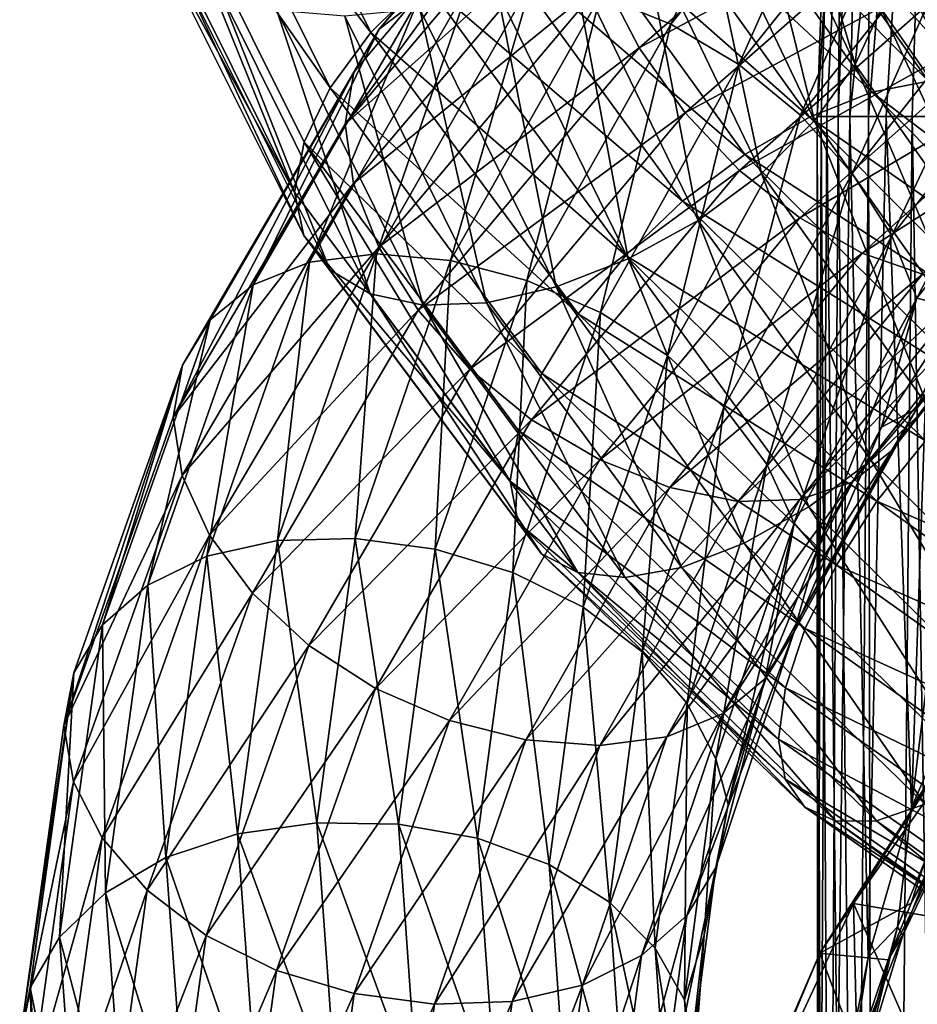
# Model space of a CAD drawing. Header units: metres. Extents: x -80 to 80, y -455 to 95.
# Tile 518 of 656: x -19 to -12, y -58 to -50. Entities that reach past the tile are written whole.
import ezdxf

# ---------------------------------------------------------------- set-up
doc = ezdxf.new("R2010")
doc.units = ezdxf.units.M
doc.layers.add('solid_501010_k_02', color=7, linetype='CONTINUOUS')

msp = doc.modelspace()

# ---------------------------------------------------------------- linework, layer by layer
at = {"layer": 'solid_501010_k_02'}
for points in [[(-12.063599, -43.474453, 262.872864), (-12.418699, -50.545349, 263.57666), (-12.497372, -50.545349, 264.743652)], [(-12.249699, -43.474453, 265), (-12.497372, -50.545349, 264.743652), (-12.466619, -50.545349, 265.912903)], [(-12.249699, -43.474453, 265), (-12.063599, -43.474453, 262.872864), (-12.497372, -50.545349, 264.743652)], [(-12.249699, -43.474453, 265), (-12.466619, -50.545349, 265.912903), (-12.326715, -50.545349, 267.074158)], [(-12.063599, -43.474453, 262.872864), (-12.231292, -50.545349, 262.422119), (-12.418699, -50.545349, 263.57666)], [(-12.063599, -43.474453, 267.127136), (-12.326715, -50.545349, 267.074158), (-12.078879, -50.545349, 268.217255)], [(-12.063599, -43.474453, 267.127136), (-12.249699, -43.474453, 265), (-12.326715, -50.545349, 267.074158)], [(-11.510952, -43.474453, 260.810364), (-11.936791, -50.545349, 261.290161), (-12.231292, -50.545349, 262.422119)], [(-12.063599, -43.474453, 262.872864), (-11.510952, -43.474453, 260.810364), (-12.231292, -50.545349, 262.422119)], [(-11.510952, -43.474453, 269.189636), (-12.078879, -50.545349, 268.217255), (-11.725285, -50.545349, 269.332184)], [(-11.510952, -43.474453, 269.189636), (-12.063599, -43.474453, 267.127136), (-12.078879, -50.545349, 268.217255)], [(-11.510952, -43.474453, 260.810364), (-11.537776, -50.545349, 260.190674), (-11.936791, -50.545349, 261.290161)], [(-11.510952, -43.474453, 269.189636), (-11.725285, -50.545349, 269.332184), (-11.269028, -50.545349, 270.409149)], [(-17.35955, -47.37785, 1071.869751), (-16.133837, -49.862465, 1070.37439), (-17.71595, -47.787979, 1072.147583)], [(-15.701127, -49.433998, 1070.245117), (-16.133837, -49.862465, 1070.37439), (-17.35955, -47.37785, 1071.869751)], [(-13.690694, -49.793621, 1094.165161), (-14.263072, -49.561565, 1094.412476), (-12.632535, -47.560497, 1095.670654)], [(-12.12559, -47.856091, 1095.357178), (-13.690694, -49.793621, 1094.165161), (-12.632535, -47.560497, 1095.670654)], [(-14.229773, -47.644054, 1097.605591), (-16.066471, -49.835663, 1096.12439), (-14.412844, -47.973804, 1098.122437)], [(-15.743256, -49.58469, 1095.631714), (-16.066471, -49.835663, 1096.12439), (-14.229773, -47.644054, 1097.605591)], [(-13.114614, -48.165062, 1074.835693), (-12.188623, -50.121315, 1073.782593), (-12.886692, -47.738636, 1074.484985)], [(-12.188623, -50.121315, 1073.782593), (-11.976795, -49.670517, 1073.462891), (-12.886692, -47.738636, 1074.484985)], [(-17.71595, -47.787979, 1072.147583), (-16.465071, -50.311924, 1070.606567), (-17.943872, -48.208321, 1072.498657)], [(-16.133837, -49.862465, 1070.37439), (-16.465071, -50.311924, 1070.606567), (-17.71595, -47.787979, 1072.147583)], [(-13.136005, -50.123085, 1094.023193), (-13.690694, -49.793621, 1094.165161), (-12.12559, -47.856091, 1095.357178)], [(-11.634314, -48.247906, 1095.152344), (-13.136005, -50.123085, 1094.023193), (-12.12559, -47.856091, 1095.357178)], [(-14.412844, -47.973804, 1098.122437), (-16.343536, -50.608299, 1097.062622), (-14.471999, -48.392612, 1098.59021)], [(-14.412844, -47.973804, 1098.122437), (-16.273172, -50.183987, 1096.611084), (-16.343536, -50.608299, 1097.062622)], [(-16.066471, -49.835663, 1096.12439), (-16.273172, -50.183987, 1096.611084), (-14.412844, -47.973804, 1098.122437)], [(-14.232373, -49.434586, 1099.25), (-13.947157, -49.987335, 1099.422852), (-11.746905, -48.070469, 1100.633545)], [(-11.746905, -48.070469, 1100.633545), (-13.947157, -49.987335, 1099.422852), (-11.432676, -48.64053, 1100.643066)], [(-13.471013, -48.581413, 1075.110352), (-12.519858, -50.577538, 1074.012329), (-13.114614, -48.165062, 1074.835693)], [(-12.519858, -50.577538, 1074.012329), (-12.188623, -50.121315, 1073.782593), (-13.114614, -48.165062, 1074.835693)], [(-17.943872, -48.208321, 1072.498657), (-16.753914, -51.161469, 1071.31665), (-18.027008, -48.605789, 1072.908813)], [(-17.943872, -48.208321, 1072.498657), (-16.676899, -50.755402, 1070.925293), (-16.753914, -51.161469, 1071.31665)], [(-16.465071, -50.311924, 1070.606567), (-16.676899, -50.755402, 1070.925293), (-17.943872, -48.208321, 1072.498657)], [(-12.633886, -50.535442, 1094.000854), (-13.136005, -50.123085, 1094.023193), (-11.634314, -48.247906, 1095.152344)], [(-11.189596, -48.717438, 1095.074341), (-12.633886, -50.535442, 1094.000854), (-11.634314, -48.247906, 1095.152344)], [(-12.947326, -48.340782, 1071.233643), (-11.591912, -50.257366, 1070.244629), (-13.461902, -48.367733, 1070.851563)], [(-11.205413, -50.292301, 1070.730591), (-11.591912, -50.257366, 1070.244629), (-12.947326, -48.340782, 1071.233643)], [(-12.515634, -48.428722, 1071.67627), (-11.205413, -50.292301, 1070.730591), (-12.947326, -48.340782, 1071.233643)], [(-14.471999, -48.392612, 1098.59021), (-16.343536, -50.608299, 1097.062622), (-14.414224, -48.891373, 1098.96521)], [(-13.461902, -48.367733, 1070.851563), (-12.052619, -50.34668, 1069.809082), (-14.030352, -48.505219, 1070.549194)], [(-11.591912, -50.257366, 1070.244629), (-12.052619, -50.34668, 1069.809082), (-13.461902, -48.367733, 1070.851563)], [(-14.030352, -48.505219, 1070.549194), (-12.56156, -50.552322, 1069.446167), (-14.61693, -48.738544, 1070.339111)], [(-12.052619, -50.34668, 1069.809082), (-12.56156, -50.552322, 1069.446167), (-14.030352, -48.505219, 1070.549194)], [(-10.909942, -50.442265, 1071.23645), (-11.205413, -50.292301, 1070.730591), (-12.515634, -48.428722, 1071.67627)], [(-12.185614, -48.619949, 1072.150513), (-10.909942, -50.442265, 1071.23645), (-12.515634, -48.428722, 1071.67627)], [(-13.936596, -48.961319, 1075.290771), (-12.952567, -51.010643, 1074.13623), (-13.471013, -48.581413, 1075.110352)], [(-12.952567, -51.010643, 1074.13623), (-12.519858, -50.577538, 1074.012329), (-13.471013, -48.581413, 1075.110352)], [(-18.027008, -48.605789, 1072.908813), (-16.753914, -51.161469, 1071.31665), (-17.945591, -48.976692, 1073.339233)], [(-13.947157, -49.987335, 1099.422852), (-13.574072, -50.515133, 1099.471313), (-11.432676, -48.64053, 1100.643066)], [(-11.432676, -48.64053, 1100.643066), (-13.574072, -50.515133, 1099.471313), (-11.058116, -49.158966, 1100.507935)], [(-10.721553, -50.696205, 1071.730713), (-10.909942, -50.442265, 1071.23645), (-12.185614, -48.619949, 1072.150513)], [(-11.975197, -48.901199, 1072.626587), (-10.721553, -50.696205, 1071.730713), (-12.185614, -48.619949, 1072.150513)], [(-14.61693, -48.738544, 1070.339111), (-13.086731, -50.855232, 1069.172119), (-15.185774, -49.05299, 1070.233765)], [(-12.56156, -50.552322, 1069.446167), (-13.086731, -50.855232, 1069.172119), (-14.61693, -48.738544, 1070.339111)], [(-12.212646, -51.010109, 1094.100952), (-12.633886, -50.535442, 1094.000854), (-11.189596, -48.717438, 1095.074341)], [(-10.816511, -49.240818, 1095.129272), (-12.212646, -51.010109, 1094.100952), (-11.189596, -48.717438, 1095.074341)], [(-16.343536, -50.608299, 1097.062622), (-16.274731, -51.092815, 1097.440674), (-14.414224, -48.891373, 1098.96521)], [(-14.414224, -48.891373, 1098.96521), (-16.274731, -51.092815, 1097.440674), (-14.232373, -49.434586, 1099.25)], [(-11.975197, -48.901199, 1072.626587), (-11.707565, -49.578568, 1072.903564), (-11.035495, -50.55809, 1072.411377)], [(-11.975197, -48.901199, 1072.626587), (-11.035495, -50.55809, 1072.411377), (-10.721553, -50.696205, 1071.730713)], [(-17.945591, -48.976692, 1073.339233), (-16.678497, -51.514702, 1071.750732), (-17.719189, -49.288979, 1073.789673)], [(-16.753914, -51.161469, 1071.31665), (-16.678497, -51.514702, 1071.750732), (-17.945591, -48.976692, 1073.339233)], [(-14.491101, -49.279301, 1075.360474), (-13.467921, -51.392929, 1074.140381), (-13.936596, -48.961319, 1075.290771)], [(-13.467921, -51.392929, 1074.140381), (-12.952567, -51.010643, 1074.13623), (-13.936596, -48.961319, 1075.290771)], [(-15.185774, -49.05299, 1070.233765), (-13.596025, -51.236317, 1069.003296), (-15.701127, -49.433998, 1070.245117)], [(-13.086731, -50.855232, 1069.172119), (-13.596025, -51.236317, 1069.003296), (-15.185774, -49.05299, 1070.233765)], [(-13.574072, -50.515133, 1099.471313), (-13.129354, -50.984547, 1099.384521), (-11.058116, -49.158966, 1100.507935)], [(-11.058116, -49.158966, 1100.507935), (-13.129354, -50.984547, 1099.384521), (-10.644341, -49.599331, 1100.239136)], [(-17.719189, -49.288979, 1073.789673), (-16.468081, -51.795479, 1072.219482), (-17.364096, -49.529446, 1074.223633)], [(-16.678497, -51.514702, 1071.750732), (-16.468081, -51.795479, 1072.219482), (-17.719189, -49.288979, 1073.789673)], [(-15.103162, -49.519581, 1075.318604), (-14.036764, -51.705059, 1074.027832), (-14.491101, -49.279301, 1075.360474)], [(-14.036764, -51.705059, 1074.027832), (-13.467921, -51.392929, 1074.140381), (-14.491101, -49.279301, 1075.360474)], [(-11.890615, -51.517067, 1094.309692), (-12.212646, -51.010109, 1094.100952), (-10.816511, -49.240818, 1095.129272)], [(-10.531295, -49.785831, 1095.304932), (-11.890615, -51.517067, 1094.309692), (-10.816511, -49.240818, 1095.129272)], [(-15.321022, -49.448254, 1095.163696), (-16.633764, -51.730988, 1093.577393), (-15.743256, -49.58469, 1095.631714)], [(-16.087799, -51.665245, 1093.231934), (-16.633764, -51.730988, 1093.577393), (-15.321022, -49.448254, 1095.163696)], [(-16.274731, -51.092815, 1097.440674), (-16.069408, -51.609398, 1097.743408), (-14.232373, -49.434586, 1099.25)], [(-15.701127, -49.433998, 1070.245117), (-14.057427, -51.676651, 1068.955322), (-16.133837, -49.862465, 1070.37439)], [(-14.818144, -49.44157, 1094.750244), (-16.087799, -51.665245, 1093.231934), (-15.321022, -49.448254, 1095.163696)], [(-15.485167, -51.718639, 1092.967041), (-16.087799, -51.665245, 1093.231934), (-14.818144, -49.44157, 1094.750244)], [(-14.232373, -49.434586, 1099.25), (-16.069408, -51.609398, 1097.743408), (-13.947157, -49.987335, 1099.422852)], [(-13.596025, -51.236317, 1069.003296), (-14.057427, -51.676651, 1068.955322), (-15.701127, -49.433998, 1070.245117)], [(-14.263072, -49.561565, 1094.412476), (-15.485167, -51.718639, 1092.967041), (-14.818144, -49.44157, 1094.750244)], [(-17.364096, -49.529446, 1074.223633), (-16.13806, -51.989712, 1072.687134), (-16.899609, -49.68153, 1074.614502)], [(-16.468081, -51.795479, 1072.219482), (-16.13806, -51.989712, 1072.687134), (-17.364096, -49.529446, 1074.223633)], [(-15.734303, -49.672722, 1075.174316), (-14.623343, -51.933155, 1073.812134), (-15.103162, -49.519581, 1075.318604)], [(-14.623343, -51.933155, 1073.812134), (-14.036764, -51.705059, 1074.027832), (-15.103162, -49.519581, 1075.318604)], [(-15.743256, -49.58469, 1095.631714), (-17.092176, -51.915482, 1093.986328), (-16.066471, -49.835663, 1096.12439)], [(-16.633764, -51.730988, 1093.577393), (-17.092176, -51.915482, 1093.986328), (-15.743256, -49.58469, 1095.631714)], [(-14.863747, -51.880939, 1092.793457), (-15.485167, -51.718639, 1092.967041), (-14.263072, -49.561565, 1094.412476)], [(-13.690694, -49.793621, 1094.165161), (-14.863747, -51.880939, 1092.793457), (-14.263072, -49.561565, 1094.412476)], [(-13.129354, -50.984547, 1099.384521), (-12.638078, -51.371803, 1099.170898), (-10.644341, -49.599331, 1100.239136)], [(-10.644341, -49.599331, 1100.239136), (-12.638078, -51.371803, 1099.170898), (-10.21737, -49.941139, 1099.860229)], [(-11.976795, -49.670517, 1073.462891), (-10.722983, -51.460419, 1072.556274), (-11.707565, -49.578568, 1072.903564)], [(-10.722983, -51.460419, 1072.556274), (-11.035495, -50.55809, 1072.411377), (-11.707565, -49.578568, 1072.903564)], [(-16.899609, -49.68153, 1074.614502), (-15.706368, -52.083439, 1073.125488), (-16.345938, -49.729626, 1074.936523)], [(-16.13806, -51.989712, 1072.687134), (-15.706368, -52.083439, 1073.125488), (-16.899609, -49.68153, 1074.614502)], [(-16.345938, -49.729626, 1074.936523), (-15.191792, -52.063683, 1073.506836), (-15.734303, -49.672722, 1075.174316)], [(-15.191792, -52.063683, 1073.506836), (-14.623343, -51.933155, 1073.812134), (-15.734303, -49.672722, 1075.174316)], [(-12.188623, -50.121315, 1073.782593), (-10.912636, -51.933384, 1072.847412), (-11.976795, -49.670517, 1073.462891)], [(-10.912636, -51.933384, 1072.847412), (-10.722983, -51.460419, 1072.556274), (-11.976795, -49.670517, 1073.462891)], [(-15.706368, -52.083439, 1073.125488), (-15.191792, -52.063683, 1073.506836), (-16.345938, -49.729626, 1074.936523)], [(-11.685292, -52.025661, 1094.612061), (-11.890615, -51.517067, 1094.309692), (-10.531295, -49.785831, 1095.304932)], [(-10.349444, -50.319786, 1095.588135), (-11.685292, -52.025661, 1094.612061), (-10.531295, -49.785831, 1095.304932)], [(-16.066471, -49.835663, 1096.12439), (-17.443087, -52.201485, 1094.431396), (-16.273172, -50.183987, 1096.611084)], [(-17.092176, -51.915482, 1093.986328), (-17.443087, -52.201485, 1094.431396), (-16.066471, -49.835663, 1096.12439)], [(-16.133837, -49.862465, 1070.37439), (-14.444838, -52.153667, 1069.032837), (-16.465071, -50.311924, 1070.606567)], [(-14.057427, -51.676651, 1068.955322), (-14.444838, -52.153667, 1069.032837), (-16.133837, -49.862465, 1070.37439)], [(-14.261531, -52.141911, 1092.721436), (-14.863747, -51.880939, 1092.793457), (-13.690694, -49.793621, 1094.165161)], [(-13.136005, -50.123085, 1094.023193), (-14.261531, -52.141911, 1092.721436), (-13.690694, -49.793621, 1094.165161)], [(-12.638078, -51.371803, 1099.170898), (-12.131133, -51.659611, 1098.85022), (-10.21737, -49.941139, 1099.860229)], [(-10.21737, -49.941139, 1099.860229), (-12.131133, -51.659611, 1098.85022), (-9.803308, -50.164299, 1099.395386)], [(-16.069408, -51.609398, 1097.743408), (-15.747377, -52.123425, 1097.948975), (-13.947157, -49.987335, 1099.422852)], [(-13.947157, -49.987335, 1099.422852), (-15.747377, -52.123425, 1097.948975), (-13.574072, -50.515133, 1099.471313)], [(-16.273172, -50.183987, 1096.611084), (-17.743521, -52.995037, 1095.321899), (-16.343536, -50.608299, 1097.062622)], [(-16.273172, -50.183987, 1096.611084), (-17.667498, -52.570004, 1094.884644), (-17.743521, -52.995037, 1095.321899)], [(-17.443087, -52.201485, 1094.431396), (-17.667498, -52.570004, 1094.884644), (-16.273172, -50.183987, 1096.611084)], [(-13.716389, -52.491421, 1092.760986), (-14.261531, -52.141911, 1092.721436), (-13.136005, -50.123085, 1094.023193)], [(-12.633886, -50.535442, 1094.000854), (-13.716389, -52.491421, 1092.760986), (-13.136005, -50.123085, 1094.023193)], [(-12.519858, -50.577538, 1074.012329), (-11.209195, -52.425831, 1073.035767), (-12.188623, -50.121315, 1073.782593)], [(-11.209195, -52.425831, 1073.035767), (-10.912636, -51.933384, 1072.847412), (-12.188623, -50.121315, 1073.782593)], [(-12.131133, -51.659611, 1098.85022), (-11.639516, -51.831059, 1098.442993), (-9.803308, -50.164299, 1099.395386)], [(-11.591912, -50.257366, 1070.244629), (-9.904362, -51.976162, 1069.419556), (-12.052619, -50.34668, 1069.809082)], [(-16.465071, -50.311924, 1070.606567), (-14.741396, -52.638855, 1069.2229), (-16.676899, -50.755402, 1070.925293)], [(-14.444838, -52.153667, 1069.032837), (-14.741396, -52.638855, 1069.2229), (-16.465071, -50.311924, 1070.606567)], [(-12.052619, -50.34668, 1069.809082), (-10.297999, -52.119698, 1068.936768), (-12.56156, -50.552322, 1069.446167)], [(-9.904362, -51.976162, 1069.419556), (-10.297999, -52.119698, 1068.936768), (-12.052619, -50.34668, 1069.809082)], [(-10.349444, -50.319786, 1095.588135), (-11.346417, -52.110771, 1095.219482), (-11.685292, -52.025661, 1094.612061)], [(-15.747377, -52.123425, 1097.948975), (-15.326137, -52.602612, 1098.042847), (-13.574072, -50.515133, 1099.471313)], [(-13.574072, -50.515133, 1099.471313), (-15.326137, -52.602612, 1098.042847), (-13.129354, -50.984547, 1099.384521)], [(-13.259055, -52.912487, 1092.911743), (-13.716389, -52.491421, 1092.760986), (-12.633886, -50.535442, 1094.000854)], [(-12.212646, -51.010109, 1094.100952), (-13.259055, -52.912487, 1092.911743), (-12.633886, -50.535442, 1094.000854)], [(-12.56156, -50.552322, 1069.446167), (-10.732848, -52.384621, 1068.520264), (-13.086731, -50.855232, 1069.172119)], [(-12.952567, -51.010643, 1074.13623), (-11.596605, -52.907234, 1073.107666), (-12.519858, -50.577538, 1074.012329)], [(-10.297999, -52.119698, 1068.936768), (-10.732848, -52.384621, 1068.520264), (-12.56156, -50.552322, 1069.446167)], [(-11.596605, -52.907234, 1073.107666), (-11.209195, -52.425831, 1073.035767), (-12.519858, -50.577538, 1074.012329)], [(-12.497372, -50.545349, 264.743652), (-12.472243, -59.993923, 264.16745), (-12.494131, -61.334759, 265.382996)], [(-12.466619, -50.545349, 265.912903), (-12.497372, -50.545349, 264.743652), (-12.494131, -61.334759, 265.382996)], [(-12.497372, -50.545349, 264.743652), (-12.418699, -50.545349, 263.57666), (-12.472243, -59.993923, 264.16745)], [(-12.466619, -50.545349, 265.912903), (-12.494131, -61.334759, 265.382996), (-12.397819, -62.676357, 266.595032)], [(-12.418699, -50.545349, 263.57666), (-12.333601, -58.674397, 262.967194), (-12.472243, -59.993923, 264.16745)], [(-12.326715, -50.545349, 267.074158), (-12.466619, -50.545349, 265.912903), (-12.397819, -62.676357, 266.595032)], [(-12.418699, -50.545349, 263.57666), (-12.231292, -50.545349, 262.422119), (-12.333601, -58.674397, 262.967194)], [(-12.326715, -50.545349, 267.074158), (-12.397819, -62.676357, 266.595032), (-12.185547, -64, 267.786102)], [(-12.231292, -50.545349, 262.422119), (-12.083601, -57.395706, 261.800537), (-12.333601, -58.674397, 262.967194)], [(-12.078879, -50.545349, 268.217255), (-12.326715, -50.545349, 267.074158), (-12.185547, -64, 267.786102)], [(-12.231292, -50.545349, 262.422119), (-11.936791, -50.545349, 261.290161), (-12.083601, -57.395706, 261.800537)], [(-12.078879, -50.545349, 268.217255), (-12.185547, -64, 267.786102), (-12.022826, -82.900002, 268.420776)], [(-11.936791, -50.545349, 261.290161), (-11.730606, -56.173286, 260.682251), (-12.083601, -57.395706, 261.800537)], [(-11.725285, -50.545349, 269.332184), (-12.078879, -50.545349, 268.217255), (-12.022826, -82.900002, 268.420776)], [(-11.725285, -50.545349, 269.332184), (-12.022826, -82.900002, 268.420776), (-11.189547, -82.900002, 270.571716)], [(-11.936791, -50.545349, 261.290161), (-11.537776, -50.545349, 260.190674), (-11.730606, -56.173286, 260.682251)], [(-11.037741, -50.545349, 259.133301), (-10.760961, -53.948036, 258.639832), (-11.730606, -56.173286, 260.682251)], [(-11.537776, -50.545349, 260.190674), (-11.037741, -50.545349, 259.133301), (-11.730606, -56.173286, 260.682251)], [(-11.269028, -50.545349, 270.409149), (-11.725285, -50.545349, 269.332184), (-11.189547, -82.900002, 270.571716)], [(-16.343536, -50.608299, 1097.062622), (-17.743521, -52.995037, 1095.321899), (-16.274731, -51.092815, 1097.440674)], [(-16.676899, -50.755402, 1070.925293), (-14.999232, -53.516396, 1069.886475), (-16.753914, -51.161469, 1071.31665)], [(-16.676899, -50.755402, 1070.925293), (-14.931049, -53.103371, 1069.511841), (-14.999232, -53.516396, 1069.886475)], [(-14.741396, -52.638855, 1069.2229), (-14.931049, -53.103371, 1069.511841), (-16.676899, -50.755402, 1070.925293)], [(-13.086731, -50.855232, 1069.172119), (-11.181565, -52.748089, 1068.189819), (-13.596025, -51.236317, 1069.003296)], [(-10.732848, -52.384621, 1068.520264), (-11.181565, -52.748089, 1068.189819), (-13.086731, -50.855232, 1069.172119)], [(-15.326137, -52.602612, 1098.042847), (-14.824018, -53.01572, 1098.012695), (-13.129354, -50.984547, 1099.384521)], [(-13.129354, -50.984547, 1099.384521), (-14.824018, -53.01572, 1098.012695), (-12.638078, -51.371803, 1099.170898)], [(-13.467921, -51.392929, 1074.140381), (-12.058008, -53.347885, 1073.051636), (-12.952567, -51.010643, 1074.13623)], [(-12.909432, -53.377514, 1093.157471), (-13.259055, -52.912487, 1092.911743), (-12.212646, -51.010109, 1094.100952)], [(-12.058008, -53.347885, 1073.051636), (-11.596605, -52.907234, 1073.107666), (-12.952567, -51.010643, 1074.13623)], [(-11.890615, -51.517067, 1094.309692), (-12.909432, -53.377514, 1093.157471), (-12.212646, -51.010109, 1094.100952)], [(-17.743521, -52.995037, 1095.321899), (-17.669189, -53.468845, 1095.700073), (-16.274731, -51.092815, 1097.440674)], [(-16.274731, -51.092815, 1097.440674), (-17.669189, -53.468845, 1095.700073), (-16.069408, -51.609398, 1097.743408)], [(-16.753914, -51.161469, 1071.31665), (-14.999232, -53.516396, 1069.886475), (-16.678497, -51.514702, 1071.750732)], [(-11.893552, -53.269886, 1095.909668), (-11.686852, -52.922729, 1095.430908), (-10.350824, -51.222439, 1096.417114)], [(-10.533895, -51.549854, 1096.924927), (-11.893552, -53.269886, 1095.909668), (-10.350824, -51.222439, 1096.417114)], [(-11.686852, -52.922729, 1095.430908), (-11.346417, -52.110771, 1095.219482), (-10.619456, -51.181576, 1095.753052)], [(-10.350824, -51.222439, 1096.417114), (-11.686852, -52.922729, 1095.430908), (-10.619456, -51.181576, 1095.753052)], [(-13.596025, -51.236317, 1069.003296), (-11.616715, -53.18718, 1067.964844), (-14.057427, -51.676651, 1068.955322)], [(-11.181565, -52.748089, 1068.189819), (-11.616715, -53.18718, 1067.964844), (-13.596025, -51.236317, 1069.003296)], [(-14.824018, -53.01572, 1098.012695), (-14.269329, -53.342049, 1097.863159), (-12.638078, -51.371803, 1099.170898)], [(-12.638078, -51.371803, 1099.170898), (-14.269329, -53.342049, 1097.863159), (-12.131133, -51.659611, 1098.85022)], [(-14.036764, -51.705059, 1074.027832), (-12.567302, -53.725201, 1072.874146), (-13.467921, -51.392929, 1074.140381)], [(-12.567302, -53.725201, 1072.874146), (-12.058008, -53.347885, 1073.051636), (-13.467921, -51.392929, 1074.140381)], [(-16.678497, -51.514702, 1071.750732), (-14.93248, -53.854519, 1070.323242), (-16.468081, -51.795479, 1072.219482)], [(-14.999232, -53.516396, 1069.886475), (-14.93248, -53.854519, 1070.323242), (-16.678497, -51.514702, 1071.750732)], [(-12.686517, -53.858109, 1093.481201), (-12.909432, -53.377514, 1093.157471), (-11.890615, -51.517067, 1094.309692)], [(-11.685292, -52.025661, 1094.612061), (-12.686517, -53.858109, 1093.481201), (-11.890615, -51.517067, 1094.309692)], [(-12.216767, -53.523518, 1096.39502), (-11.893552, -53.269886, 1095.909668), (-10.533895, -51.549854, 1096.924927)], [(-10.820162, -51.770901, 1097.452637), (-12.216767, -53.523518, 1096.39502), (-10.533895, -51.549854, 1096.924927)], [(-17.669189, -53.468845, 1095.700073), (-17.446276, -53.956005, 1096.023071), (-16.069408, -51.609398, 1097.743408)], [(-16.069408, -51.609398, 1097.743408), (-17.446276, -53.956005, 1096.023071), (-15.747377, -52.123425, 1097.948975)], [(-16.087799, -51.665245, 1093.231934), (-16.894415, -53.999268, 1091.571777), (-16.633764, -51.730988, 1093.577393)], [(-16.261568, -53.982063, 1091.385132), (-16.894415, -53.999268, 1091.571777), (-16.087799, -51.665245, 1093.231934)], [(-15.485167, -51.718639, 1092.967041), (-16.261568, -53.982063, 1091.385132), (-16.087799, -51.665245, 1093.231934)], [(-14.623343, -51.933155, 1073.812134), (-13.092473, -54.021294, 1072.592773), (-14.036764, -51.705059, 1074.027832)], [(-14.057427, -51.676651, 1068.955322), (-12.010947, -53.679188, 1067.864502), (-14.444838, -52.153667, 1069.032837)], [(-14.269329, -53.342049, 1097.863159), (-13.696952, -53.567963, 1097.610229), (-12.131133, -51.659611, 1098.85022)], [(-11.616715, -53.18718, 1067.964844), (-12.010947, -53.679188, 1067.864502), (-14.057427, -51.676651, 1068.955322)], [(-13.092473, -54.021294, 1072.592773), (-12.567302, -53.725201, 1072.874146), (-14.036764, -51.705059, 1074.027832)], [(-12.131133, -51.659611, 1098.85022), (-13.696952, -53.567963, 1097.610229), (-11.639516, -51.831059, 1098.442993)], [(-16.633764, -51.730988, 1093.577393), (-17.467754, -54.127579, 1091.84436), (-17.092176, -51.915482, 1093.986328)], [(-16.894415, -53.999268, 1091.571777), (-17.467754, -54.127579, 1091.84436), (-16.633764, -51.730988, 1093.577393)], [(-15.60899, -54.070389, 1091.290649), (-16.261568, -53.982063, 1091.385132), (-15.485167, -51.718639, 1092.967041)], [(-14.863747, -51.880939, 1092.793457), (-15.60899, -54.070389, 1091.290649), (-15.485167, -51.718639, 1092.967041)], [(-12.639002, -53.665821, 1096.858032), (-12.216767, -53.523518, 1096.39502), (-10.820162, -51.770901, 1097.452637)], [(-11.194126, -51.869568, 1097.968994), (-12.639002, -53.665821, 1096.858032), (-10.820162, -51.770901, 1097.452637)], [(-16.468081, -51.795479, 1072.219482), (-14.744091, -54.10675, 1070.808838), (-16.13806, -51.989712, 1072.687134)], [(-14.93248, -53.854519, 1070.323242), (-14.744091, -54.10675, 1070.808838), (-16.468081, -51.795479, 1072.219482)], [(-13.696952, -53.567963, 1097.610229), (-13.141879, -53.680199, 1097.269897), (-11.639516, -51.831059, 1098.442993)], [(-11.639516, -51.831059, 1098.442993), (-13.141879, -53.680199, 1097.269897), (-11.194126, -51.869568, 1097.968994)], [(-13.141879, -53.680199, 1097.269897), (-12.639002, -53.665821, 1096.858032), (-11.194126, -51.869568, 1097.968994)], [(-17.092176, -51.915482, 1093.986328), (-17.94915, -54.36293, 1092.189941), (-17.443087, -52.201485, 1094.431396)], [(-17.467754, -54.127579, 1091.84436), (-17.94915, -54.36293, 1092.189941), (-17.092176, -51.915482, 1093.986328)], [(-14.976581, -54.258686, 1091.293823), (-15.60899, -54.070389, 1091.290649), (-14.863747, -51.880939, 1092.793457)], [(-15.191792, -52.063683, 1073.506836), (-13.601413, -54.218601, 1072.225464), (-14.623343, -51.933155, 1073.812134)], [(-14.261531, -52.141911, 1092.721436), (-14.976581, -54.258686, 1091.293823), (-14.863747, -51.880939, 1092.793457)], [(-13.601413, -54.218601, 1072.225464), (-13.092473, -54.021294, 1072.592773), (-14.623343, -51.933155, 1073.812134)], [(-16.13806, -51.989712, 1072.687134), (-14.44862, -54.259071, 1071.307617), (-15.706368, -52.083439, 1073.125488)], [(-14.744091, -54.10675, 1070.808838), (-14.44862, -54.259071, 1071.307617), (-16.13806, -51.989712, 1072.687134)], [(-11.685292, -52.025661, 1094.612061), (-12.498434, -54.074612, 1094.017578), (-12.686517, -53.858109, 1093.481201)], [(-11.685292, -52.025661, 1094.612061), (-11.974381, -53.077122, 1094.638794), (-12.498434, -54.074612, 1094.017578)], [(-11.685292, -52.025661, 1094.612061), (-11.346417, -52.110771, 1095.219482), (-11.974381, -53.077122, 1094.638794)], [(-15.706368, -52.083439, 1073.125488), (-14.06212, -54.299889, 1071.789673), (-15.191792, -52.063683, 1073.506836)], [(-14.44862, -54.259071, 1071.307617), (-14.06212, -54.299889, 1071.789673), (-15.706368, -52.083439, 1073.125488)], [(-14.06212, -54.299889, 1071.789673), (-13.601413, -54.218601, 1072.225464), (-15.191792, -52.063683, 1073.506836)], [(-11.686852, -52.922729, 1095.430908), (-11.974381, -53.077122, 1094.638794), (-11.346417, -52.110771, 1095.219482)], [(-17.446276, -53.956005, 1096.023071), (-17.096651, -54.427372, 1096.265015), (-15.747377, -52.123425, 1097.948975)], [(-15.747377, -52.123425, 1097.948975), (-17.096651, -54.427372, 1096.265015), (-15.326137, -52.602612, 1098.042847)], [(-14.404106, -54.541477, 1091.400024), (-14.976581, -54.258686, 1091.293823), (-14.261531, -52.141911, 1092.721436)], [(-14.444838, -52.153667, 1069.032837), (-12.341959, -54.198517, 1067.89624), (-14.741396, -52.638855, 1069.2229)], [(-12.010947, -53.679188, 1067.864502), (-12.341959, -54.198517, 1067.89624), (-14.444838, -52.153667, 1069.032837)], [(-13.716389, -52.491421, 1092.760986), (-14.404106, -54.541477, 1091.400024), (-14.261531, -52.141911, 1092.721436)], [(-17.443087, -52.201485, 1094.431396), (-18.317654, -54.685955, 1092.584106), (-17.667498, -52.570004, 1094.884644)], [(-17.94915, -54.36293, 1092.189941), (-18.317654, -54.685955, 1092.584106), (-17.443087, -52.201485, 1094.431396)], [(-13.923842, -54.905605, 1091.60498), (-14.404106, -54.541477, 1091.400024), (-13.716389, -52.491421, 1092.760986)], [(-13.259055, -52.912487, 1092.911743), (-13.923842, -54.905605, 1091.60498), (-13.716389, -52.491421, 1092.760986)], [(-17.667498, -52.570004, 1094.884644), (-18.634661, -55.504456, 1093.421387), (-17.743521, -52.995037, 1095.321899)], [(-17.667498, -52.570004, 1094.884644), (-18.553316, -55.075745, 1093.001465), (-18.634661, -55.504456, 1093.421387)], [(-18.317654, -54.685955, 1092.584106), (-18.553316, -55.075745, 1093.001465), (-17.667498, -52.570004, 1094.884644)], [(-17.096651, -54.427372, 1096.265015), (-16.639318, -54.853077, 1096.409546), (-15.326137, -52.602612, 1098.042847)], [(-15.326137, -52.602612, 1098.042847), (-16.639318, -54.853077, 1096.409546), (-14.824018, -53.01572, 1098.012695)], [(-14.741396, -52.638855, 1069.2229), (-12.595345, -54.714863, 1068.049194), (-14.931049, -53.103371, 1069.511841)], [(-12.341959, -54.198517, 1067.89624), (-12.595345, -54.714863, 1068.049194), (-14.741396, -52.638855, 1069.2229)], [(-13.55669, -55.326061, 1091.890625), (-13.923842, -54.905605, 1091.60498), (-13.259055, -52.912487, 1092.911743)], [(-12.909432, -53.377514, 1093.157471), (-13.55669, -55.326061, 1091.890625), (-13.259055, -52.912487, 1092.911743)], [(-12.058008, -53.347885, 1073.051636), (-10.302604, -55.100815, 1072.137939), (-11.596605, -52.907234, 1073.107666)], [(-17.743521, -52.995037, 1095.321899), (-18.634661, -55.504456, 1093.421387), (-17.669189, -53.468845, 1095.700073)], [(-12.912621, -55.117359, 1094.735718), (-12.68821, -54.748692, 1094.289185), (-11.686852, -52.922729, 1095.430908)], [(-11.893552, -53.269886, 1095.909668), (-12.912621, -55.117359, 1094.735718), (-11.686852, -52.922729, 1095.430908)], [(-11.686852, -52.922729, 1095.430908), (-12.68821, -54.748692, 1094.289185), (-11.974381, -53.077122, 1094.638794)], [(-16.639318, -54.853077, 1096.409546), (-16.094175, -55.204304, 1096.442383), (-14.824018, -53.01572, 1098.012695)], [(-14.824018, -53.01572, 1098.012695), (-16.094175, -55.204304, 1096.442383), (-14.269329, -53.342049, 1097.863159)], [(-12.68821, -54.748692, 1094.289185), (-12.498434, -54.074612, 1094.017578), (-11.974381, -53.077122, 1094.638794)], [(-14.931049, -53.103371, 1069.511841), (-12.757388, -55.197765, 1068.311646), (-14.999232, -53.516396, 1069.886475)], [(-12.595345, -54.714863, 1068.049194), (-12.757388, -55.197765, 1068.311646), (-14.931049, -53.103371, 1069.511841)], [(-11.616715, -53.18718, 1067.964844), (-9.303714, -54.861012, 1067.162842), (-12.010947, -53.679188, 1067.864502)], [(-13.263531, -55.406597, 1095.174072), (-12.912621, -55.117359, 1094.735718), (-11.893552, -53.269886, 1095.909668)], [(-12.216767, -53.523518, 1096.39502), (-13.263531, -55.406597, 1095.174072), (-11.893552, -53.269886, 1095.909668)], [(-16.094175, -55.204304, 1096.442383), (-15.491961, -55.463726, 1096.36438), (-14.269329, -53.342049, 1097.863159)], [(-14.269329, -53.342049, 1097.863159), (-15.491961, -55.463726, 1096.36438), (-13.696952, -53.567963, 1097.610229)], [(-13.322598, -55.776836, 1092.237549), (-13.55669, -55.326061, 1091.890625), (-12.909432, -53.377514, 1093.157471)], [(-12.686517, -53.858109, 1093.481201), (-13.322598, -55.776836, 1092.237549), (-12.909432, -53.377514, 1093.157471)], [(-12.567302, -53.725201, 1072.874146), (-10.737754, -55.534863, 1071.902954), (-12.058008, -53.347885, 1073.051636)], [(-10.737754, -55.534863, 1071.902954), (-10.302604, -55.100815, 1072.137939), (-12.058008, -53.347885, 1073.051636)], [(-18.634661, -55.504456, 1093.421387), (-18.555094, -55.963688, 1093.802002), (-17.669189, -53.468845, 1095.700073)], [(-17.669189, -53.468845, 1095.700073), (-18.555094, -55.963688, 1093.802002), (-17.446276, -53.956005, 1096.023071)], [(-14.999232, -53.516396, 1069.886475), (-12.814274, -55.616604, 1068.671753), (-14.93248, -53.854519, 1070.323242)], [(-12.757388, -55.197765, 1068.311646), (-12.814274, -55.616604, 1068.671753), (-14.999232, -53.516396, 1069.886475)], [(-13.721942, -55.596676, 1095.577881), (-13.263531, -55.406597, 1095.174072), (-12.216767, -53.523518, 1096.39502)], [(-12.639002, -53.665821, 1096.858032), (-13.721942, -55.596676, 1095.577881), (-12.216767, -53.523518, 1096.39502)], [(-15.491961, -55.463726, 1096.36438), (-14.870541, -55.621716, 1096.18689), (-13.696952, -53.567963, 1097.610229)], [(-13.696952, -53.567963, 1097.610229), (-14.870541, -55.621716, 1096.18689), (-13.141879, -53.680199, 1097.269897)], [(-14.870541, -55.621716, 1096.18689), (-14.267907, -55.66901, 1095.921021), (-13.141879, -53.680199, 1097.269897)], [(-14.267907, -55.66901, 1095.921021), (-13.721942, -55.596676, 1095.577881), (-12.639002, -53.665821, 1096.858032)], [(-13.141879, -53.680199, 1097.269897), (-14.267907, -55.66901, 1095.921021), (-12.639002, -53.665821, 1096.858032)], [(-12.010947, -53.679188, 1067.864502), (-9.619451, -55.39558, 1067.018555), (-12.341959, -54.198517, 1067.89624)], [(-9.303714, -54.861012, 1067.162842), (-9.619451, -55.39558, 1067.018555), (-12.010947, -53.679188, 1067.864502)], [(-13.092473, -54.021294, 1072.592773), (-11.186471, -55.890106, 1071.563721), (-12.567302, -53.725201, 1072.874146)], [(-11.186471, -55.890106, 1071.563721), (-10.737754, -55.534863, 1071.902954), (-12.567302, -53.725201, 1072.874146)], [(-14.93248, -53.854519, 1070.323242), (-12.75861, -55.941994, 1069.110718), (-14.744091, -54.10675, 1070.808838)], [(-12.814274, -55.616604, 1068.671753), (-12.75861, -55.941994, 1069.110718), (-14.93248, -53.854519, 1070.323242)], [(-12.686517, -53.858109, 1093.481201), (-13.223106, -56.14793, 1092.674194), (-13.322598, -55.776836, 1092.237549)], [(-12.686517, -53.858109, 1093.481201), (-12.915393, -55.099735, 1093.360718), (-13.223106, -56.14793, 1092.674194)], [(-12.686517, -53.858109, 1093.481201), (-12.498434, -54.074612, 1094.017578), (-12.915393, -55.099735, 1093.360718)], [(-18.555094, -55.963688, 1093.802002), (-18.321003, -56.41951, 1094.146973), (-17.446276, -53.956005, 1096.023071)], [(-17.446276, -53.956005, 1096.023071), (-18.321003, -56.41951, 1094.146973), (-17.096651, -54.427372, 1096.265015)], [(-10.933909, -54.969738, 258.780212), (-11.730606, -56.173286, 260.682251), (-10.760961, -53.948036, 258.639832)], [(-16.894415, -53.999268, 1091.571777), (-17.218323, -56.387245, 1089.828979), (-17.467754, -54.127579, 1091.84436)], [(-16.573341, -56.29752, 1089.723755), (-17.218323, -56.387245, 1089.828979), (-16.894415, -53.999268, 1091.571777)], [(-16.261568, -53.982063, 1091.385132), (-16.573341, -56.29752, 1089.723755), (-16.894415, -53.999268, 1091.571777)], [(-15.908253, -56.309822, 1089.711548), (-16.573341, -56.29752, 1089.723755), (-16.261568, -53.982063, 1091.385132)], [(-15.60899, -54.070389, 1091.290649), (-15.908253, -56.309822, 1089.711548), (-16.261568, -53.982063, 1091.385132)], [(-13.601413, -54.218601, 1072.225464), (-11.62132, -56.145481, 1071.141479), (-13.092473, -54.021294, 1072.592773)], [(-11.62132, -56.145481, 1071.141479), (-11.186471, -55.890106, 1071.563721), (-13.092473, -54.021294, 1072.592773)], [(-15.263719, -56.423416, 1089.792847), (-15.908253, -56.309822, 1089.711548), (-15.60899, -54.070389, 1091.290649)], [(-14.976581, -54.258686, 1091.293823), (-15.263719, -56.423416, 1089.792847), (-15.60899, -54.070389, 1091.290649)], [(-14.744091, -54.10675, 1070.808838), (-12.597647, -56.169472, 1069.611084), (-14.44862, -54.259071, 1071.307617)], [(-12.75861, -55.941994, 1069.110718), (-12.597647, -56.169472, 1069.611084), (-14.744091, -54.10675, 1070.808838)], [(-12.68821, -54.748692, 1094.289185), (-12.915393, -55.099735, 1093.360718), (-12.498434, -54.074612, 1094.017578)], [(-17.467754, -54.127579, 1091.84436), (-17.802654, -56.5798, 1090.026001), (-17.94915, -54.36293, 1092.189941)], [(-17.218323, -56.387245, 1089.828979), (-17.802654, -56.5798, 1090.026001), (-17.467754, -54.127579, 1091.84436)], [(-12.341959, -54.198517, 1067.89624), (-9.884554, -55.94981, 1067.011719), (-12.595345, -54.714863, 1068.049194)], [(-9.619451, -55.39558, 1067.018555), (-9.884554, -55.94981, 1067.011719), (-12.341959, -54.198517, 1067.89624)], [(-14.680268, -56.637596, 1089.968384), (-15.263719, -56.423416, 1089.792847), (-14.976581, -54.258686, 1091.293823)], [(-14.404106, -54.541477, 1091.400024), (-14.680268, -56.637596, 1089.968384), (-14.976581, -54.258686, 1091.293823)], [(-14.44862, -54.259071, 1071.307617), (-12.34519, -56.285404, 1070.137207), (-14.06212, -54.299889, 1071.789673)], [(-12.597647, -56.169472, 1069.611084), (-12.34519, -56.285404, 1070.137207), (-14.44862, -54.259071, 1071.307617)], [(-14.06212, -54.299889, 1071.789673), (-12.014957, -56.280254, 1070.657593), (-13.601413, -54.218601, 1072.225464)], [(-12.014957, -56.280254, 1070.657593), (-11.62132, -56.145481, 1071.141479), (-13.601413, -54.218601, 1072.225464)], [(-12.34519, -56.285404, 1070.137207), (-12.014957, -56.280254, 1070.657593), (-14.06212, -54.299889, 1071.789673)], [(-18.321003, -56.41951, 1094.146973), (-17.95385, -56.845516, 1094.428101), (-17.096651, -54.427372, 1096.265015)], [(-17.94915, -54.36293, 1092.189941), (-18.29328, -56.867336, 1090.305664), (-18.317654, -54.685955, 1092.584106)], [(-17.802654, -56.5798, 1090.026001), (-18.29328, -56.867336, 1090.305664), (-17.94915, -54.36293, 1092.189941)], [(-17.096651, -54.427372, 1096.265015), (-17.95385, -56.845516, 1094.428101), (-16.639318, -54.853077, 1096.409546)], [(-14.190796, -56.943157, 1090.229858), (-14.680268, -56.637596, 1089.968384), (-14.404106, -54.541477, 1091.400024)], [(-13.923842, -54.905605, 1091.60498), (-14.190796, -56.943157, 1090.229858), (-14.404106, -54.541477, 1091.400024)], [(-18.317654, -54.685955, 1092.584106), (-18.668848, -57.228306, 1090.646851), (-18.553316, -55.075745, 1093.001465)], [(-18.29328, -56.867336, 1090.305664), (-18.668848, -57.228306, 1090.646851), (-18.317654, -54.685955, 1092.584106)], [(-13.560038, -57.051628, 1093.446167), (-13.324375, -56.660282, 1093.034058), (-12.68821, -54.748692, 1094.289185)], [(-12.912621, -55.117359, 1094.735718), (-13.560038, -57.051628, 1093.446167), (-12.68821, -54.748692, 1094.289185)], [(-12.68821, -54.748692, 1094.289185), (-13.324375, -56.660282, 1093.034058), (-12.915393, -55.099735, 1093.360718)], [(-12.595345, -54.714863, 1068.049194), (-10.087488, -56.491905, 1067.133423), (-12.757388, -55.197765, 1068.311646)], [(-9.884554, -55.94981, 1067.011719), (-10.087488, -56.491905, 1067.133423), (-12.595345, -54.714863, 1068.049194)], [(-17.95385, -56.845516, 1094.428101), (-17.473585, -57.214413, 1094.627319), (-16.639318, -54.853077, 1096.409546)], [(-16.639318, -54.853077, 1096.409546), (-17.473585, -57.214413, 1094.627319), (-16.094175, -55.204304, 1096.442383)], [(-13.816605, -57.31773, 1090.557007), (-14.190796, -56.943157, 1090.229858), (-13.923842, -54.905605, 1091.60498)], [(-13.55669, -55.326061, 1091.890625), (-13.816605, -57.31773, 1090.557007), (-13.923842, -54.905605, 1091.60498)], [(-11.073936, -57.143311, 225.473831), (-12.200921, -56.955795, 245.768097), (-10.792348, -54.944145, 245.768097)], [(-11.233935, -55.422306, 253.14827), (-10.792348, -54.944145, 245.768097), (-12.200921, -56.955795, 245.768097)], [(-10.933909, -54.969738, 258.780212), (-11.843171, -57.14595, 260.758575), (-11.730606, -56.173286, 260.682251)], [(-11.800461, -57.213863, 260.008392), (-11.843171, -57.14595, 260.758575), (-10.933909, -54.969738, 258.780212)], [(-10.83034, -55.183281, 258.157562), (-11.800461, -57.213863, 260.008392), (-10.933909, -54.969738, 258.780212)], [(-18.553316, -55.075745, 1093.001465), (-18.993334, -58.073711, 1091.427979), (-18.634661, -55.504456, 1093.421387)], [(-18.553316, -55.075745, 1093.001465), (-18.909029, -57.639847, 1091.027222), (-18.993334, -58.073711, 1091.427979)], [(-18.668848, -57.228306, 1090.646851), (-18.909029, -57.639847, 1091.027222), (-18.553316, -55.075745, 1093.001465)], [(-13.928542, -57.378513, 1093.834351), (-13.560038, -57.051628, 1093.446167), (-12.912621, -55.117359, 1094.735718)], [(-13.263531, -55.406597, 1095.174072), (-13.928542, -57.378513, 1093.834351), (-12.912621, -55.117359, 1094.735718)], [(-13.324375, -56.660282, 1093.034058), (-13.223106, -56.14793, 1092.674194), (-12.915393, -55.099735, 1093.360718)], [(-17.473585, -57.214413, 1094.627319), (-16.901112, -57.499962, 1094.727661), (-16.094175, -55.204304, 1096.442383)], [(-16.094175, -55.204304, 1096.442383), (-16.901112, -57.499962, 1094.727661), (-15.491961, -55.463726, 1096.36438)], [(-12.757388, -55.197765, 1068.311646), (-10.217267, -56.990063, 1067.373657), (-12.814274, -55.616604, 1068.671753)], [(-10.087488, -56.491905, 1067.133423), (-10.217267, -56.990063, 1067.373657), (-12.757388, -55.197765, 1068.311646)], [(-10.83034, -55.183281, 258.157562), (-11.732766, -56.952774, 258.987152), (-11.920814, -57.414474, 259.563568)], [(-10.83034, -55.183281, 258.157562), (-11.920814, -57.414474, 259.563568), (-11.800461, -57.213863, 260.008392)], [(-10.732777, -55.178303, 257.355804), (-10.969655, -55.511097, 257.185242), (-11.732766, -56.952774, 258.987152)], [(-10.732777, -55.178303, 257.355804), (-11.732766, -56.952774, 258.987152), (-10.83034, -55.183281, 258.157562)], [(-13.578025, -57.737774, 1090.928101), (-13.816605, -57.31773, 1090.557007), (-13.55669, -55.326061, 1091.890625)], [(-13.322598, -55.776836, 1092.237549), (-13.578025, -57.737774, 1090.928101), (-13.55669, -55.326061, 1091.890625)], [(-16.901112, -57.499962, 1094.727661), (-16.268702, -57.688416, 1094.726563), (-15.491961, -55.463726, 1096.36438)], [(-15.491961, -55.463726, 1096.36438), (-16.268702, -57.688416, 1094.726563), (-14.870541, -55.621716, 1096.18689)], [(-14.409938, -57.619148, 1094.174561), (-13.928542, -57.378513, 1093.834351), (-13.263531, -55.406597, 1095.174072)], [(-13.721942, -55.596676, 1095.577881), (-14.409938, -57.619148, 1094.174561), (-13.263531, -55.406597, 1095.174072)], [(-12.477205, -57.359406, 253.14827), (-11.233935, -55.422306, 253.14827), (-12.200921, -56.955795, 245.768097)], [(-11.732766, -56.952774, 258.987152), (-11.233935, -55.422306, 253.14827), (-12.477205, -57.359406, 253.14827)], [(-11.732766, -56.952774, 258.987152), (-10.969655, -55.511097, 257.185242), (-11.233935, -55.422306, 253.14827)], [(-18.634661, -55.504456, 1093.421387), (-18.993334, -58.073711, 1091.427979), (-18.555094, -55.963688, 1093.802002)], [(-16.268702, -57.688416, 1094.726563), (-15.616124, -57.774391, 1094.629883), (-14.870541, -55.621716, 1096.18689)], [(-14.870541, -55.621716, 1096.18689), (-15.616124, -57.774391, 1094.629883), (-14.267907, -55.66901, 1095.921021)], [(-14.983277, -57.752869, 1094.443848), (-14.409938, -57.619148, 1094.174561), (-13.721942, -55.596676, 1095.577881)], [(-14.267907, -55.66901, 1095.921021), (-14.983277, -57.752869, 1094.443848), (-13.721942, -55.596676, 1095.577881)], [(-12.814274, -55.616604, 1068.671753), (-10.261348, -57.413231, 1067.722046), (-12.75861, -55.941994, 1069.110718)], [(-10.217267, -56.990063, 1067.373657), (-10.261348, -57.413231, 1067.722046), (-12.814274, -55.616604, 1068.671753)], [(-15.616124, -57.774391, 1094.629883), (-14.983277, -57.752869, 1094.443848), (-14.267907, -55.66901, 1095.921021)], [(-13.322598, -55.776836, 1092.237549), (-13.418342, -57.211494, 1091.96582), (-13.578025, -57.737774, 1090.928101)], [(-13.322598, -55.776836, 1092.237549), (-13.223106, -56.14793, 1092.674194), (-13.418342, -57.211494, 1091.96582)], [(-18.993334, -58.073711, 1091.427979), (-18.910841, -58.516361, 1091.8125), (-18.555094, -55.963688, 1093.802002)], [(-18.555094, -55.963688, 1093.802002), (-18.910841, -58.516361, 1091.8125), (-18.321003, -56.41951, 1094.146973)], [(-12.75861, -55.941994, 1069.110718), (-10.218246, -57.728889, 1068.162109), (-12.597647, -56.169472, 1069.611084)], [(-10.261348, -57.413231, 1067.722046), (-10.218246, -57.728889, 1068.162109), (-12.75861, -55.941994, 1069.110718)], [(-13.324375, -56.660282, 1093.034058), (-13.418342, -57.211494, 1091.96582), (-13.223106, -56.14793, 1092.674194)], [(-12.597647, -56.169472, 1069.611084), (-10.089333, -57.936153, 1068.674805), (-12.34519, -56.285404, 1070.137207)], [(-10.218246, -57.728889, 1068.162109), (-10.089333, -57.936153, 1068.674805), (-12.597647, -56.169472, 1069.611084)], [(-11.843171, -57.14595, 260.758575), (-12.083601, -57.395706, 261.800537), (-11.730606, -56.173286, 260.682251)], [(-12.014957, -56.280254, 1070.657593), (-9.622663, -57.979446, 1069.776367), (-11.62132, -56.145481, 1071.141479)], [(-12.34519, -56.285404, 1070.137207), (-9.887142, -58.022289, 1069.223633), (-12.014957, -56.280254, 1070.657593)], [(-9.887142, -58.022289, 1069.223633), (-9.622663, -57.979446, 1069.776367), (-12.014957, -56.280254, 1070.657593)], [(-16.573341, -56.29752, 1089.723755), (-16.407745, -58.610634, 1088.04126), (-17.218323, -56.387245, 1089.828979)], [(-15.749302, -58.547054, 1088.111938), (-16.407745, -58.610634, 1088.04126), (-16.573341, -56.29752, 1089.723755)], [(-15.908253, -56.309822, 1089.711548), (-15.749302, -58.547054, 1088.111938), (-16.573341, -56.29752, 1089.723755)], [(-15.111208, -58.586067, 1088.272339), (-15.749302, -58.547054, 1088.111938), (-15.908253, -56.309822, 1089.711548)], [(-15.263719, -56.423416, 1089.792847), (-15.111208, -58.586067, 1088.272339), (-15.908253, -56.309822, 1089.711548)], [(-10.089333, -57.936153, 1068.674805), (-9.887142, -58.022289, 1069.223633), (-12.34519, -56.285404, 1070.137207)], [(-18.910841, -58.516361, 1091.8125), (-18.67226, -58.939873, 1092.180298), (-18.321003, -56.41951, 1094.146973)], [(-18.321003, -56.41951, 1094.146973), (-18.67226, -58.939873, 1092.180298), (-17.95385, -56.845516, 1094.428101)], [(-17.218323, -56.387245, 1089.828979), (-17.046282, -58.772739, 1088.064331), (-17.802654, -56.5798, 1090.026001)], [(-16.407745, -58.610634, 1088.04126), (-17.046282, -58.772739, 1088.064331), (-17.218323, -56.387245, 1089.828979)], [(-14.533587, -58.731735, 1088.517822), (-15.111208, -58.586067, 1088.272339), (-15.263719, -56.423416, 1089.792847)], [(-14.680268, -56.637596, 1089.968384), (-14.533587, -58.731735, 1088.517822), (-15.263719, -56.423416, 1089.792847)], [(-17.802654, -56.5798, 1090.026001), (-17.624775, -59.029377, 1088.184937), (-18.29328, -56.867336, 1090.305664)], [(-17.046282, -58.772739, 1088.064331), (-17.624775, -59.029377, 1088.184937), (-17.802654, -56.5798, 1090.026001)], [(-14.049006, -58.97879, 1088.836548), (-14.533587, -58.731735, 1088.517822), (-14.680268, -56.637596, 1089.968384)], [(-14.190796, -56.943157, 1090.229858), (-14.049006, -58.97879, 1088.836548), (-14.680268, -56.637596, 1089.968384)], [(-13.820017, -59.028263, 1092.089355), (-13.579836, -58.613708, 1091.712891), (-13.324375, -56.660282, 1093.034058)], [(-13.560038, -57.051628, 1093.446167), (-13.820017, -59.028263, 1092.089355), (-13.324375, -56.660282, 1093.034058)], [(-13.324375, -56.660282, 1093.034058), (-13.579836, -58.613708, 1091.712891), (-13.418342, -57.211494, 1091.96582)], [(-18.67226, -58.939873, 1092.180298), (-18.298069, -59.31918, 1092.502319), (-17.95385, -56.845516, 1094.428101)], [(-17.95385, -56.845516, 1094.428101), (-18.298069, -59.31918, 1092.502319), (-17.473585, -57.214413, 1094.627319)], [(-18.29328, -56.867336, 1090.305664), (-18.110498, -59.368954, 1088.398315), (-18.668848, -57.228306, 1090.646851)], [(-17.624775, -59.029377, 1088.184937), (-18.110498, -59.368954, 1088.398315), (-18.29328, -56.867336, 1090.305664)], [(-13.678554, -59.307518, 1089.205566), (-14.049006, -58.97879, 1088.836548), (-14.190796, -56.943157, 1090.229858)], [(-13.816605, -57.31773, 1090.557007), (-13.678554, -59.307518, 1089.205566), (-14.190796, -56.943157, 1090.229858)], [(-12.145294, -59.294888, 225.473831), (-13.238774, -59.18148, 245.768097), (-12.200921, -56.955795, 245.768097)], [(-12.477205, -57.359406, 253.14827), (-12.200921, -56.955795, 245.768097), (-13.238774, -59.18148, 245.768097)], [(-11.920814, -57.414474, 259.563568), (-11.732766, -56.952774, 258.987152), (-12.477205, -57.359406, 253.14827)], [(-11.659352, -58.194332, 225.473831), (-12.145294, -59.294888, 225.473831), (-12.200921, -56.955795, 245.768097)], [(-11.073936, -57.143311, 225.473831), (-11.659352, -58.194332, 225.473831), (-12.200921, -56.955795, 245.768097)], [(-14.195586, -59.393745, 1092.425293), (-13.820017, -59.028263, 1092.089355), (-13.560038, -57.051628, 1093.446167)], [(-13.928542, -57.378513, 1093.834351), (-14.195586, -59.393745, 1092.425293), (-13.560038, -57.051628, 1093.446167)], [(-11.843171, -57.14595, 260.758575), (-12.444134, -59.319771, 261.940308), (-12.479252, -59.534706, 262.208282)], [(-11.843171, -57.14595, 260.758575), (-12.479252, -59.534706, 262.208282), (-12.388083, -59.399479, 262.810791)], [(-11.800461, -57.213863, 260.008392), (-12.444134, -59.319771, 261.940308), (-11.843171, -57.14595, 260.758575)], [(-11.843171, -57.14595, 260.758575), (-12.388083, -59.399479, 262.810791), (-12.083601, -57.395706, 261.800537)], [(-18.668848, -57.228306, 1090.646851), (-18.482315, -59.767731, 1088.686157), (-18.909029, -57.639847, 1091.027222)], [(-18.110498, -59.368954, 1088.398315), (-18.482315, -59.767731, 1088.686157), (-18.668848, -57.228306, 1090.646851)], [(-18.298069, -59.31918, 1092.502319), (-17.808598, -59.629642, 1092.758423), (-17.473585, -57.214413, 1094.627319)], [(-17.473585, -57.214413, 1094.627319), (-17.808598, -59.629642, 1092.758423), (-16.901112, -57.499962, 1094.727661)], [(-13.579836, -58.613708, 1091.712891), (-13.49804, -58.279026, 1091.24646), (-13.418342, -57.211494, 1091.96582)], [(-13.578025, -57.737774, 1090.928101), (-13.418342, -57.211494, 1091.96582), (-13.49804, -58.279026, 1091.24646)], [(-11.800461, -57.213863, 260.008392), (-12.171345, -58.156479, 260.489441), (-12.444134, -59.319771, 261.940308)], [(-11.800461, -57.213863, 260.008392), (-11.920814, -57.414474, 259.563568), (-12.171345, -58.156479, 260.489441)], [(-13.442357, -59.696835, 1089.601196), (-13.678554, -59.307518, 1089.205566), (-13.816605, -57.31773, 1090.557007)], [(-13.578025, -57.737774, 1090.928101), (-13.442357, -59.696835, 1089.601196), (-13.816605, -57.31773, 1090.557007)], [(-14.686212, -59.686253, 1092.699585), (-14.195586, -59.393745, 1092.425293), (-13.928542, -57.378513, 1093.834351)], [(-14.409938, -57.619148, 1094.174561), (-14.686212, -59.686253, 1092.699585), (-13.928542, -57.378513, 1093.834351)], [(-13.389583, -59.472614, 253.14827), (-12.477205, -57.359406, 253.14827), (-13.238774, -59.18148, 245.768097)], [(-12.171345, -58.156479, 260.489441), (-12.477205, -57.359406, 253.14827), (-13.389583, -59.472614, 253.14827)], [(-12.171345, -58.156479, 260.489441), (-11.920814, -57.414474, 259.563568), (-12.477205, -57.359406, 253.14827)], [(-12.388083, -59.399479, 262.810791), (-12.333601, -58.674397, 262.967194), (-12.083601, -57.395706, 261.800537)], [(-17.808598, -59.629642, 1092.758423), (-17.225147, -59.847664, 1092.929199), (-16.901112, -57.499962, 1094.727661)], [(-16.901112, -57.499962, 1094.727661), (-17.225147, -59.847664, 1092.929199), (-16.268702, -57.688416, 1094.726563)], [(-11.240654, -57.510204, 225.290665), (-12.196824, -59.560719, 225.290665), (-11.659352, -58.194332, 225.473831)], [(-12.093428, -59.598351, 225.137177), (-12.196824, -59.560719, 225.290665), (-11.240654, -57.510204, 225.290665)], [(-11.145364, -57.56522, 225.137177), (-12.093428, -59.598351, 225.137177), (-11.240654, -57.510204, 225.290665)], [(-11.145364, -57.56522, 225.137177), (-11.943911, -59.652771, 225.035461), (-12.093428, -59.598351, 225.137177)], [(-11.145364, -57.56522, 225.137177), (-11.007567, -57.644779, 225.035461), (-11.943911, -59.652771, 225.035461)], [(-18.909029, -57.639847, 1091.027222), (-18.804489, -60.638824, 1089.411377), (-18.993334, -58.073711, 1091.427979)], [(-18.909029, -57.639847, 1091.027222), (-18.720097, -60.200897, 1089.029175), (-18.804489, -60.638824, 1089.411377)], [(-18.482315, -59.767731, 1088.686157), (-18.720097, -60.200897, 1089.029175), (-18.909029, -57.639847, 1091.027222)], [(-15.270543, -59.882988, 1092.892212), (-14.686212, -59.686253, 1092.699585), (-14.409938, -57.619148, 1094.174561)], [(-14.983277, -57.752869, 1094.443848), (-15.270543, -59.882988, 1092.892212), (-14.409938, -57.619148, 1094.174561)], [(-11.943911, -59.652771, 225.035461), (-11.007567, -57.644779, 225.035461), (-11.679694, -59.475254, 225)], [(-17.225147, -59.847664, 1092.929199), (-16.580612, -59.963184, 1093.007813), (-16.268702, -57.688416, 1094.726563)], [(-16.268702, -57.688416, 1094.726563), (-16.580612, -59.963184, 1093.007813), (-15.616124, -57.774391, 1094.629883)], [(-16.580612, -59.963184, 1093.007813), (-15.915524, -59.975185, 1092.995239), (-15.616124, -57.774391, 1094.629883)], [(-15.915524, -59.975185, 1092.995239), (-15.270543, -59.882988, 1092.892212), (-14.983277, -57.752869, 1094.443848)], [(-15.616124, -57.774391, 1094.629883), (-15.915524, -59.975185, 1092.995239), (-14.983277, -57.752869, 1094.443848)], [(-13.578025, -57.737774, 1090.928101), (-13.49804, -58.279026, 1091.24646), (-13.461015, -59.344795, 1090.523071)], [(-13.578025, -57.737774, 1090.928101), (-13.461015, -59.344795, 1090.523071), (-13.442357, -59.696835, 1089.601196)]]:
    msp.add_3dface(points, dxfattribs=at)

doc.saveas('drawing.dxf')
